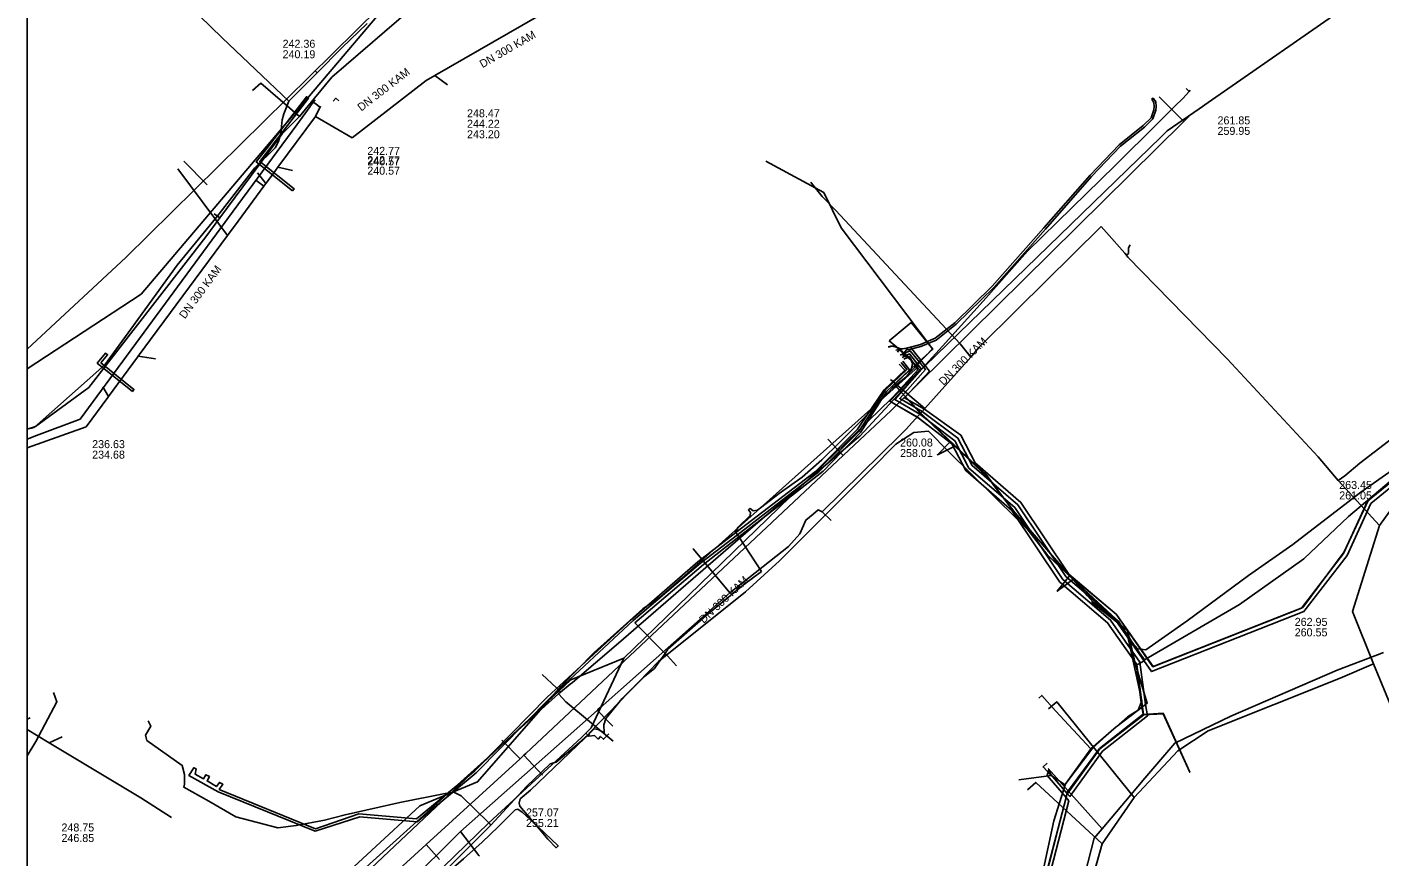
# Model space of a CAD drawing. Extents: x -598233 to -596890, y -1157848 to -1156431.
# Drawn here: x -598232.9 to -598097.6, y -1156943.7 to -1156860.8 of the extents above; entities that cross this region are included whole.
import ezdxf

# ---------------------------------------------------------------- set-up
doc = ezdxf.new("R2010")
doc.units = 0
for name, color, linetype in [('Vrstva 12', 7, 'Continuous'), ('Vrstva 13', 7, 'Continuous'), ('Vrstva 16', 7, 'Continuous'), ('Vrstva 3', 7, 'Continuous'), ('Vrstva 42', 7, 'Continuous'), ('Vrstva 5', 7, 'Continuous'), ('Vrstva 51', 7, 'Continuous'), ('Vrstva 55', 7, 'Continuous'), ('Vrstva 58', 7, 'Continuous'), ('Vrstva 60', 7, 'Continuous'), ('Vrstva 8', 7, 'Continuous'), ('Vrstva 9', 7, 'Continuous'), ('zajmove_uzemi', 7, 'Continuous')]:
    doc.layers.add(name, color=color, linetype=linetype)

msp = doc.modelspace()

# ---------------------------------------------------------------- linework, layer by layer
at = {"layer": 'Vrstva 12'}
for points in [[(-598206.73, -1156868.19), (-598213.37, -1156861.84), (-598217.89, -1156857.44), (-598217.59, -1156857.02)], [(-598114.8, -1156868.32), (-598100.29, -1156858.24)], [(-598203.89, -1156865.33), (-598201.4, -1156862.84), (-598198.87, -1156860.42)], [(-598206.73, -1156868.19), (-598203.89, -1156865.33)], [(-598203.89, -1156865.33), (-598204.05, -1156865.18)], [(-598232.89, -1156900.98), (-598232.18, -1156900.8), (-598225.1, -1156894.55), (-598222.52, -1156890.99), (-598217.87, -1156884.58), (-598213.91, -1156879.75), (-598210.12, -1156874.83), (-598208.08, -1156872.85), (-598207.74, -1156872.2), (-598207.53, -1156871.39), (-598207.37, -1156870.03), (-598207.22, -1156869.46), (-598206.73, -1156868.19)], [(-598119.53, -1156871.79), (-598118.88, -1156871.16), (-598115.7, -1156868.95)], [(-598115.7, -1156868.95), (-598114.8, -1156868.32)], [(-598170.08, -1156920.83), (-598119.53, -1156871.79)], [(-598176.73, -1156931.67), (-598176.69, -1156931.36), (-598169.77, -1156924.21), (-598161.07, -1156917.25), (-598157.66, -1156914.14), (-598148.54, -1156905.01), (-598146.03, -1156902.46), (-598144.22, -1156901.3), (-598142.76, -1156901.19), (-598140.71, -1156903.23), (-598131.6, -1156912.23), (-598126.87, -1156917.65), (-598126.28, -1156918.27)], [(-598094.03, -1156903.4), (-598099.52, -1156907.27), (-598106.33, -1156912.51), (-598110.77, -1156915.62), (-598116.89, -1156920.15), (-598121.04, -1156923.03), (-598121.83, -1156922.93), (-598122.39, -1156922.32), (-598122.7, -1156921.81)], [(-598126.47, -1156918.27), (-598123.49, -1156920.59)], [(-598126.28, -1156918.27), (-598126.47, -1156918.27)], [(-598126.28, -1156918.27), (-598125.89, -1156918.58)], [(-598125.89, -1156918.58), (-598125.49, -1156918.88), (-598123.76, -1156920.18), (-598123.49, -1156920.59)], [(-598173.22, -1156923.86), (-598170.08, -1156920.83)], [(-598122.7, -1156921.81), (-598122.88, -1156921.07), (-598123.49, -1156920.59)], [(-598122.85, -1156921.58), (-598123.49, -1156920.59)], [(-598121.81, -1156929.08), (-598121.43, -1156928.13), (-598122.85, -1156921.58)], [(-598122.85, -1156921.58), (-598122.7, -1156921.81)], [(-598121.81, -1156929.08), (-598120.89, -1156928.38), (-598122.07, -1156924.51), (-598122.7, -1156921.81)], [(-598220.66, -1156961.16), (-598209.64, -1156955.41), (-598178.52, -1156926.04), (-598173.22, -1156923.86)], [(-598176.49, -1156930.84), (-598173.22, -1156923.86)], [(-598131.73, -1156927.86), (-598131.44, -1156927.6), (-598130.05, -1156929.15), (-598126.51, -1156932.93)], [(-598123.99, -1156930.75), (-598122.85, -1156929.73), (-598121.81, -1156929.08)], [(-598123.99, -1156930.75), (-598123.88, -1156930.66), (-598121.81, -1156929.08)], [(-598220.79, -1156930.14), (-598220.5, -1156930.66), (-598221.06, -1156931.57), (-598220.92, -1156932.1), (-598217.38, -1156934.59), (-598217.16, -1156935.51), (-598217.15, -1156936.48), (-598217.2, -1156936.77), (-598214.7, -1156938.17), (-598212, -1156939.73), (-598207.83, -1156940.85), (-598205.98, -1156940.61), (-598203.16, -1156940.07), (-598201.1, -1156939.52), (-598195.63, -1156938.31), (-598191.09, -1156937.41), (-598190.23, -1156937.27), (-598189.48, -1156937.62), (-598186.72, -1156940.35), (-598186.6, -1156940.47), (-598186.52, -1156940.57)], [(-598177.02, -1156931.38), (-598176.49, -1156930.84)], [(-598129.04, -1156936.4), (-598126.32, -1156932.85), (-598123.99, -1156930.75)], [(-598126.51, -1156932.93), (-598123.99, -1156930.75)], [(-598177.02, -1156931.38), (-598177.45, -1156931.8), (-598186.72, -1156940.35), (-598206.05, -1156959.1), (-598213.08, -1156964.64), (-598213.65, -1156965.12)], [(-598186.52, -1156940.57), (-598182.95, -1156936.7), (-598180.59, -1156934.42), (-598179.97, -1156934.27), (-598177.68, -1156932.32), (-598176.86, -1156931.59), (-598176.73, -1156931.67)], [(-598177.02, -1156931.38), (-598176.73, -1156931.67)], [(-598176.73, -1156931.67), (-598176.16, -1156931.61), (-598175.8, -1156931.96), (-598175.54, -1156931.7), (-598175.26, -1156931.98), (-598174.73, -1156931.45)], [(-598129.04, -1156936.4), (-598126.51, -1156932.93)], [(-598130.9, -1156934.36), (-598131.3, -1156934.74), (-598130.49, -1156935.59)], [(-598130.49, -1156935.59), (-598133.74, -1156936.03)], [(-598131.37, -1156945.41), (-598130.24, -1156940.13), (-598129.09, -1156936.55)], [(-598129.09, -1156936.55), (-598130.49, -1156935.59)], [(-598129.09, -1156936.55), (-598129.04, -1156936.4)], [(-598186.62, -1156940.67), (-598192.71, -1156946.76)], [(-598186.52, -1156940.57), (-598186.62, -1156940.67)]]:
    msp.add_lwpolyline(points, dxfattribs=at)
at = {"layer": 'Vrstva 13'}
for p, q in [((-598204.27, -1156868.28), (-598204.03, -1156868.46)), ((-598204.03, -1156868.46), (-598203.62, -1156868.77)), ((-598217.23, -1156874.18), (-598214.88, -1156876.56)), ((-598125.38, -1156940.92), (-598130.79, -1156934.91))]:
    msp.add_line(p, q, dxfattribs=at)
for points in [[(-598178.57, -1156926.47), (-598178.35, -1156926.3), (-598173.75, -1156922.37), (-598160.07, -1156910.51), (-598155.46, -1156906.61), (-598149.96, -1156901.95), (-598149.61, -1156901.66), (-598145.44, -1156897.14), (-598141.36, -1156892.68), (-598137.3, -1156888.18), (-598132.87, -1156883.18), (-598128.42, -1156878.86), (-598124.1, -1156874.62), (-598119.83, -1156870.38), (-598118.12, -1156868.67), (-598117.34, -1156867.9), (-598116.7, -1156867.2), (-598116.58, -1156867.07)], [(-598116.7, -1156867.2), (-598116.86, -1156867.04), (-598117, -1156866.9)], [(-598232.89, -1156901.97), (-598231.96, -1156901.62), (-598227.59, -1156899.96), (-598212.28, -1156879.18), (-598205.9, -1156870.53), (-598204.57, -1156868.71), (-598204.54, -1156868.66), (-598204.27, -1156868.28), (-598204.09, -1156868.04)], [(-598202.29, -1156868.17), (-598202, -1156867.88), (-598201.73, -1156868.16)], [(-598097.28, -1156923.3), (-598097.88, -1156923.53), (-598101.9, -1156925.08), (-598112.53, -1156929.68), (-598118.13, -1156932.36), (-598121.12, -1156935.86), (-598122.53, -1156937.52), (-598125.38, -1156940.92), (-598126.18, -1156941.87), (-598128.36, -1156950.3), (-598129.79, -1156955.82), (-598133.18, -1156968.32), (-598137, -1156982.44), (-598137.89, -1156985.7), (-598135.42, -1156990.28), (-598135.28, -1156990.52), (-598124.79, -1157008.96)], [(-598179.55, -1156927.28), (-598179.59, -1156927.24), (-598179.95, -1156926.85), (-598181.37, -1156925.49)], [(-598232.89, -1156975.02), (-598208.76, -1156953.58), (-598179.75, -1156927.45), (-598179.55, -1156927.28), (-598178.57, -1156926.47)], [(-598179.75, -1156927.45), (-598179.72, -1156927.48), (-598179.03, -1156928.23), (-598174.29, -1156932.18)]]:
    msp.add_lwpolyline(points, dxfattribs=at)
at = {"layer": 'Vrstva 16'}
for points in [[(-598202.42, -1156865.79), (-598193.08, -1156857.7), (-598196.74, -1156844.67), (-598199.35, -1156839.82), (-598199.82, -1156838.94)], [(-598204.14, -1156867.88), (-598202.42, -1156865.79)], [(-598205.65, -1156869.72), (-598209.5, -1156866.38), (-598210.35, -1156867.12)], [(-598232.89, -1156900.99), (-598232.05, -1156900.7), (-598226.71, -1156896.8), (-598215.02, -1156881.75), (-598213.62, -1156879.86), (-598207.38, -1156871.46), (-598205.65, -1156869.72), (-598204.14, -1156867.88)], [(-598154.52, -1156876.29), (-598154.46, -1156876.37), (-598154.04, -1156876.88), (-598153.39, -1156877.71)], [(-598153.39, -1156877.71), (-598152.07, -1156879.09), (-598139.59, -1156892.45), (-598138.54, -1156893.78)], [(-598213.62, -1156879.86), (-598214.18, -1156879.46)], [(-598125.51, -1156880.72), (-598133.86, -1156888.96), (-598137.68, -1156892.77), (-598138.54, -1156893.78), (-598143.14, -1156898.92), (-598145.01, -1156901.01), (-598145.59, -1156901.57), (-598153.39, -1156909.24), (-598153.8, -1156909.05), (-598154.28, -1156909.48), (-598155.01, -1156910.06), (-598155.61, -1156911.44), (-598156.74, -1156912.69), (-598162.62, -1156917.33), (-598175.58, -1156928.82), (-598189.55, -1156941.21), (-598205.97, -1156957.53), (-598232.89, -1156979.2)], [(-598125.51, -1156880.72), (-598124.95, -1156881.3), (-598123.14, -1156883.39), (-598122.96, -1156883.58), (-598122.82, -1156883.77), (-598112.88, -1156893.94), (-598103.78, -1156903.74), (-598101.79, -1156906.09), (-598097.65, -1156910.59)], [(-598122.96, -1156883.58), (-598122.77, -1156883.4), (-598122.77, -1156882.84), (-598122.58, -1156882.55)], [(-598143.14, -1156898.92), (-598146.57, -1156896.02)], [(-598101.79, -1156906.09), (-598101.12, -1156905.63), (-598099.62, -1156904.39), (-598096.78, -1156902.18), (-598090.7, -1156897.72)], [(-598153.39, -1156909.24), (-598152.49, -1156910.09)], [(-598096.62, -1156909.18), (-598097.65, -1156910.59), (-598100.36, -1156919.19), (-598098.27, -1156924.44), (-598090.67, -1156942.84)], [(-598162.62, -1156917.33), (-598166.25, -1156912.97), (-598166.31, -1156912.89)], [(-598098.27, -1156924.44), (-598101.61, -1156925.86), (-598114.81, -1156931.12), (-598117.84, -1156933.14), (-598122.21, -1156937.79), (-598125.38, -1156942.42), (-598127.58, -1156950.25), (-598129.31, -1156956.4), (-598135.89, -1156981.17), (-598137.09, -1156985.7), (-598134.79, -1156989.9), (-598133.51, -1156992.23), (-598126.72, -1157004.19), (-598121.93, -1157012.6), (-598118.17, -1157019.31), (-598114.11, -1157026.01), (-598111.9, -1157029.92), (-598110.97, -1157031.54), (-598108.01, -1157036.82), (-598107.36, -1157037.95), (-598106.99, -1157038.54)], [(-598122.21, -1156937.79), (-598129.93, -1156928.22), (-598130.75, -1156928.95)], [(-598175.58, -1156928.82), (-598175.59, -1156928.81), (-598175.85, -1156929.04), (-598175.71, -1156929.23), (-598175.55, -1156929.41), (-598175.1, -1156929.9), (-598174.33, -1156930.67)], [(-598125.38, -1156942.42), (-598132.03, -1156936.3), (-598132.85, -1156937.03)], [(-598189.55, -1156941.21), (-598187.71, -1156943.6), (-598187.65, -1156943.68)]]:
    msp.add_lwpolyline(points, dxfattribs=at)
at = {"layer": 'Vrstva 3'}
for points in [[(-598206.34, -1156877.13), (-598209.97, -1156874.26), (-598209.19, -1156873.23), (-598204.95, -1156867.73), (-598204.75, -1156867.88), (-598209.62, -1156874.22), (-598206.19, -1156876.94)], [(-598225.53, -1156894.34), (-598222.2, -1156897), (-598222.35, -1156897.2), (-598225.88, -1156894.37), (-598225.04, -1156893.37), (-598224.84, -1156893.53)]]:
    msp.add_lwpolyline(points, close=True, dxfattribs=at)
at = {"layer": 'Vrstva 42'}
for points in [[(-598146.79, -1156892.74), (-598146.51, -1156892.69), (-598146.42, -1156892.67), (-598146.37, -1156892.66), (-598146.34, -1156892.67), (-598145.88, -1156892.82), (-598145.54, -1156892.93), (-598145.37, -1156892.94), (-598144.94, -1156892.86), (-598143.57, -1156892.51), (-598142.08, -1156891.89), (-598140.12, -1156890.33), (-598136.38, -1156886.67), (-598131.21, -1156880.83), (-598126.59, -1156875.58), (-598123.69, -1156872.54), (-598121.31, -1156870.61), (-598120.5, -1156869.83), (-598120.22, -1156869.04), (-598120.2, -1156868.71), (-598120.23, -1156868.31), (-598120.41, -1156868.03), (-598120.39, -1156867.89), (-598120.25, -1156867.92), (-598120.03, -1156868.25), (-598120, -1156868.71), (-598120.02, -1156869.08), (-598120.32, -1156869.95), (-598121.17, -1156870.77), (-598123.55, -1156872.68), (-598126.45, -1156875.72), (-598131.05, -1156880.97), (-598136.24, -1156886.81), (-598139.98, -1156890.49), (-598141.98, -1156892.07), (-598143.51, -1156892.71), (-598144.44, -1156892.94), (-598144.52, -1156892.96), (-598144.79, -1156893.04), (-598144.92, -1156892.96)], [(-598170.17, -1156924.9), (-598169.79, -1156924.37), (-598169.1, -1156923.39), (-598168.81, -1156922.98), (-598164.98, -1156919.61), (-598161.25, -1156916.54), (-598159.46, -1156915.19), (-598161.73, -1156911.74), (-598161.87, -1156911.53), (-598162.01, -1156911.31), (-598162.04, -1156911.27), (-598161.8, -1156910.76), (-598160.58, -1156909.61), (-598160.57, -1156909.3), (-598160.76, -1156909.05), (-598160.68, -1156908.98), (-598160.6, -1156908.91), (-598160.29, -1156909.13), (-598159.87, -1156909.07), (-598157.68, -1156907.41), (-598155.38, -1156905.78), (-598153.41, -1156904.04), (-598151.62, -1156902.28), (-598149.39, -1156900.04), (-598148.83, -1156899.45), (-598148.14, -1156898.73), (-598147.45, -1156898), (-598146.35, -1156896.85), (-598144.84, -1156895.61), (-598144.45, -1156894.9), (-598144.35, -1156894.41), (-598144.56, -1156893.95), (-598144.85, -1156893.8), (-598145.12, -1156893.66), (-598145.33, -1156893.55), (-598145.24, -1156893.42), (-598144.92, -1156892.96)], [(-598145.85, -1156893.29), (-598145.72, -1156893.09), (-598145.75, -1156893.03), (-598145.84, -1156892.85), (-598145.88, -1156892.82), (-598146.09, -1156892.67), (-598146.34, -1156892.67), (-598146.42, -1156892.67), (-598146.48, -1156892.67), (-598146.51, -1156892.69), (-598146.62, -1156892.75), (-598146.79, -1156892.74)], [(-598146.02, -1156893.09), (-598145.75, -1156893.03), (-598144.56, -1156892.78), (-598144.44, -1156892.94), (-598142.66, -1156895.16), (-598145.15, -1156897.85), (-598143.17, -1156898.96), (-598139.51, -1156901.58), (-598138.08, -1156904.35), (-598133.52, -1156908.29), (-598128.71, -1156915.46), (-598123.96, -1156919.51), (-598120.32, -1156924.74), (-598105.46, -1156918.88), (-598101.25, -1156913.4), (-598098.85, -1156908.16), (-598094.58, -1156904.68)], [(-598145.59, -1156893.57), (-598145.24, -1156893.42), (-598144.6, -1156893.14), (-598143.07, -1156895.02), (-598145.63, -1156897.92), (-598143.4, -1156899.22), (-598139.81, -1156901.86), (-598138.4, -1156904.61), (-598133.82, -1156908.55), (-598129.01, -1156915.72), (-598124.26, -1156919.78), (-598120.46, -1156925.22), (-598105.22, -1156919.22), (-598100.91, -1156913.6), (-598098.53, -1156908.42), (-598094.35, -1156905), (-598093.94, -1156905.7), (-598090.14, -1156911.23), (-598081.45, -1156904.92), (-598079.9, -1156906.34), (-598078.23, -1156908.74), (-598077.82, -1156908.46)], [(-598145.5, -1156894.32), (-598144.91, -1156895.01), (-598147.08, -1156897.08), (-598148.14, -1156898.73), (-598149.74, -1156901.2), (-598153.7, -1156905.2), (-598161.87, -1156911.53), (-598165.54, -1156914.38), (-598172.29, -1156920.11), (-598180.6, -1156927.82), (-598187.98, -1156935.35), (-598193.87, -1156940.22), (-598199.63, -1156939.74), (-598204.09, -1156941.17), (-598213.77, -1156937.25), (-598216.71, -1156935.59), (-598216.23, -1156934.83), (-598215.99, -1156934.95), (-598216.08, -1156935.47), (-598215.26, -1156935.94), (-598215.01, -1156935.52), (-598214.65, -1156935.71), (-598214.89, -1156936.15), (-598213.96, -1156936.71), (-598213.66, -1156936.29), (-598213.31, -1156936.47), (-598213.67, -1156937), (-598204.04, -1156940.92), (-598199.73, -1156939.42), (-598193.94, -1156939.92), (-598188.13, -1156935.13), (-598180.9, -1156927.77), (-598172.45, -1156919.99), (-598165.81, -1156914.23), (-598162.01, -1156911.31), (-598154.04, -1156905.2), (-598149.85, -1156900.98), (-598148.83, -1156899.45), (-598147.2, -1156897.03), (-598145.14, -1156895.06), (-598145.69, -1156894.47)], [(-598167.96, -1156924.65), (-598168.84, -1156923.65), (-598169.1, -1156923.39), (-598172.12, -1156920.34), (-598165.25, -1156914.49), (-598161.73, -1156911.74), (-598153.3, -1156905.16), (-598149.55, -1156901.32), (-598147.45, -1156898), (-598146.91, -1156897.16), (-598144.67, -1156895.05), (-598145.33, -1156894.18)], [(-598132.94, -1156952.88), (-598129, -1156937.81), (-598128.89, -1156937.39), (-598128.85, -1156937.24), (-598125.65, -1156932.89), (-598121.3, -1156929.47), (-598121.47, -1156928.56), (-598122, -1156924.42), (-598124.86, -1156920.33), (-598129.61, -1156916.26), (-598134.42, -1156909.09), (-598139.04, -1156905.11), (-598140.42, -1156902.44), (-598143.86, -1156899.78), (-598146.14, -1156898.46), (-598146.67, -1156898.15), (-598143.84, -1156895.03), (-598144.7, -1156893.72), (-598144.85, -1156893.8), (-598145.24, -1156893.98)], [(-598145.4, -1156893.8), (-598145.12, -1156893.66), (-598144.66, -1156893.43), (-598143.47, -1156894.99), (-598146.12, -1156898.01), (-598143.62, -1156899.49), (-598140.11, -1156902.15), (-598138.72, -1156904.86), (-598134.12, -1156908.82), (-598129.31, -1156915.99), (-598124.56, -1156920.06), (-598121.62, -1156924.26), (-598121.07, -1156928.5), (-598120.87, -1156929.64), (-598125.36, -1156933.17), (-598128.62, -1156937.69), (-598128.89, -1156937.39), (-598130.54, -1156935.5), (-598130.73, -1156935.04), (-598130.9, -1156935.59), (-598129, -1156937.81), (-598128.73, -1156938.12), (-598132.56, -1156952.98)], [(-598175.19, -1156931.35), (-598175.22, -1156930.53), (-598175.02, -1156929.89), (-598173.38, -1156927.89), (-598171.17, -1156925.7), (-598170.17, -1156924.9)], [(-598182.13, -1156940.42), (-598183.25, -1156939.09), (-598183.61, -1156938.68), (-598183.67, -1156938.38), (-598183.57, -1156937.94), (-598182.55, -1156937.07), (-598177.09, -1156931.82), (-598176.2, -1156930.93), (-598175.79, -1156930.99), (-598175.19, -1156931.35)], [(-598232.89, -1156980.71), (-598232.29, -1156980.23), (-598215.88, -1156967.29), (-598208.95, -1156961.97), (-598205.87, -1156959.6), (-598205.08, -1156958.9), (-598199.2, -1156953.39), (-598192.5, -1156947.25), (-598191.83, -1156946.2), (-598191.26, -1156945.67), (-598189.24, -1156943.92), (-598187.4, -1156942.27), (-598185.77, -1156940.72), (-598184.09, -1156939.04), (-598183.81, -1156938.97), (-598183.37, -1156939.26), (-598182.13, -1156940.42)], [(-598182.13, -1156940.42), (-598181.79, -1156940.73), (-598179.78, -1156942.65), (-598179.87, -1156942.73), (-598179.97, -1156942.82), (-598180.82, -1156941.97), (-598181.66, -1156940.97), (-598182.13, -1156940.42)]]:
    msp.add_lwpolyline(points, dxfattribs=at)
at = {"layer": 'Vrstva 5'}
for p, q in [((-598119.69, -1156867.75), (-598117.23, -1156870.21)), ((-598152.83, -1156901.97), (-598151.29, -1156903.61)), ((-598185.41, -1156932.08), (-598183.58, -1156933.93)), ((-598181.35, -1156935.58), (-598183.21, -1156933.58)), ((-598191.64, -1156943.99), (-598192.98, -1156942.51))]:
    msp.add_line(p, q, dxfattribs=at)
for points in [[(-598116.54, -1156869.52), (-598117.23, -1156870.21), (-598117.3, -1156870.27), (-598146.5, -1156899.11)], [(-598146.5, -1156899.11), (-598151.25, -1156903.57), (-598151.29, -1156903.61), (-598183.03, -1156933.41), (-598183.21, -1156933.58), (-598183.58, -1156933.93)], [(-598183.58, -1156933.93), (-598192.98, -1156942.51), (-598217.13, -1156964.55)]]:
    msp.add_lwpolyline(points, dxfattribs=at)
at = {"layer": 'Vrstva 51'}
msp.add_lwpolyline([(-598194.96, -1156856.14), (-598195.41, -1156856.58), (-598223.01, -1156883.81), (-598232.89, -1156892.99)], dxfattribs=at)
at = {"layer": 'Vrstva 55'}
for points in [[(-598195.48, -1156856.81), (-598221.49, -1156887.47), (-598232.89, -1156894.93)], [(-598146.68, -1156892.15), (-598144.5, -1156890.32), (-598142.32, -1156892.96), (-598144.78, -1156895.2), (-598146.16, -1156896.52), (-598143.75, -1156899.22), (-598142.95, -1156899.96), (-598140.36, -1156902.43), (-598137.03, -1156905.47), (-598134.34, -1156909.06), (-598128.6, -1156915.71), (-598124, -1156919.96), (-598121.13, -1156924.1), (-598121.92, -1156924.53), (-598121.25, -1156929.49), (-598119.3, -1156929.38), (-598116.63, -1156935.28), (-598119.3, -1156929.43), (-598121.24, -1156929.53), (-598125.62, -1156932.94), (-598128.94, -1156937.51), (-598132.45, -1156951.36)], [(-598146.68, -1156892.15), (-598143.8, -1156894.73), (-598167.45, -1156915.91), (-598169.57, -1156917.73), (-598171.33, -1156918.95), (-598176.19, -1156923.31), (-598179.5, -1156926.68), (-598187.84, -1156936.22), (-598193.61, -1156938.64), (-598212.94, -1156956.51), (-598215.34, -1156959.58), (-598232.89, -1156972.53)], [(-598094.63, -1156904.69), (-598098.81, -1156908.1), (-598101.21, -1156913.25), (-598105.34, -1156918.82), (-598120.3, -1156924.72), (-598123.98, -1156919.48), (-598128.21, -1156915.93), (-598129.89, -1156917.18), (-598128.64, -1156915.59), (-598130.9, -1156913.53), (-598136.33, -1156906.46), (-598137.49, -1156905.16), (-598140.13, -1156902.66), (-598141.86, -1156903.53), (-598140.61, -1156902.28), (-598143.78, -1156899.83), (-598146.62, -1156898.19), (-598143.64, -1156895.03), (-598144.98, -1156893.54), (-598146.68, -1156892.15)]]:
    msp.add_lwpolyline(points, dxfattribs=at)
at = {"layer": 'Vrstva 58'}
for points in [[(-598094.31, -1156905.29), (-598094.7, -1156904.98), (-598096.08, -1156905.74), (-598100.76, -1156909.7), (-598105.22, -1156913.93), (-598111.67, -1156918.51), (-598121.15, -1156924.04), (-598124.03, -1156920.04), (-598130.81, -1156913.61), (-598136.99, -1156905.59), (-598143.39, -1156899.5), (-598145.98, -1156896.73), (-598142.35, -1156892.94), (-598151.5, -1156880.85), (-598153.21, -1156877.32), (-598159.02, -1156874.19)], [(-598232.89, -1156933.62), (-598232.02, -1156932.21), (-598229.91, -1156928.22), (-598230.25, -1156927.3)]]:
    msp.add_lwpolyline(points, dxfattribs=at)
at = {"layer": 'Vrstva 60'}
msp.add_lwpolyline([(-598232.89, -1156430.86), (-598232.89, -1157835.58)], dxfattribs=at)
at = {"layer": 'Vrstva 9'}
for p, q in [((-598192.99, -1156866.12), (-598200.4, -1156871.85)), ((-598190.84, -1156866.54), (-598192.12, -1156865.62)), ((-598203.54, -1156868.67), (-598204.06, -1156869.72)), ((-598200.4, -1156871.85), (-598204.06, -1156869.72)), ((-598212.86, -1156881.62), (-598217.82, -1156874.96)), ((-598209.84, -1156875.34), (-598209, -1156876.4)), ((-598206.36, -1156875.11), (-598207.81, -1156874.79)), ((-598210.01, -1156876.08), (-598209.21, -1156876.68)), ((-598220.04, -1156893.95), (-598221.78, -1156893.69)), ((-598225.33, -1156896.75), (-598224.75, -1156897.71)), ((-598226.98, -1156900.73), (-598232.89, -1156902.83)), ((-598232.57, -1156929.82), (-598232.89, -1156929.97)), ((-598229.39, -1156931.74), (-598230.68, -1156932.34)), ((-598218.46, -1156939.79), (-598221.5, -1156937.84))]:
    msp.add_line(p, q, dxfattribs=at)
for points in [[(-598176.07, -1156856.35), (-598192.12, -1156865.62), (-598192.99, -1156866.12)], [(-598204.06, -1156869.72), (-598207.81, -1156874.79), (-598208.05, -1156875.11), (-598208.79, -1156876.12), (-598209, -1156876.4), (-598209.21, -1156876.68), (-598211.42, -1156879.68), (-598211.79, -1156880.18), (-598212.86, -1156881.62), (-598221.78, -1156893.69), (-598221.84, -1156893.78), (-598224.75, -1156897.71), (-598224.82, -1156897.8), (-598226.98, -1156900.73)], [(-598221.5, -1156937.84), (-598230.68, -1156932.34), (-598232.89, -1156931.01)]]:
    msp.add_lwpolyline(points, dxfattribs=at)
at = {"layer": 'zajmove_uzemi'}
msp.add_lwpolyline([(-598232.89, -1156430.86), (-596890.46, -1156430.86), (-596890.46, -1157848.46), (-598232.89, -1157848.46)], close=True, dxfattribs=at)

# ---------------------------------------------------------------- texts
at = {"layer": 'Vrstva 12'}
for s, p in [('242.36', (-598207.34, -1156862.84)), ('240.19', (-598207.34, -1156863.89)), ('248.47', (-598188.9, -1156869.79)), ('244.22', (-598188.9, -1156870.84)), ('243.20', (-598188.9, -1156871.89)), ('242.77', (-598198.87, -1156873.55)), ('242.77', (-598198.87, -1156874.48)), ('240.57', (-598198.87, -1156874.6)), ('240.57', (-598198.87, -1156875.53)), ('236.63', (-598226.38, -1156902.87)), ('234.68', (-598226.38, -1156903.92)), ('248.75', (-598229.45, -1156941.2)), ('246.85', (-598229.45, -1156942.25))]:
    msp.add_text(s, height=0.8, dxfattribs=at).set_placement(p)
for rotation, p in [(30.023, (-598187.35, -1156864.89)), (37.7006, (-598199.47, -1156869.23)), (53.5143, (-598217.11, -1156890))]:
    msp.add_text('DN 300 KAM', height=0.8, rotation=rotation, dxfattribs=at).set_placement(p)
at = {"layer": 'Vrstva 8'}
for s, p in [('261.85', (-598113.86, -1156870.5)), ('259.95', (-598113.86, -1156871.55)), ('260.08', (-598145.6, -1156902.71)), ('258.01', (-598145.6, -1156903.76)), ('263.45', (-598101.69, -1156906.95)), ('261.05', (-598101.69, -1156908)), ('262.95', (-598106.14, -1156920.64)), ('260.55', (-598106.14, -1156921.69)), ('257.07', (-598183, -1156939.7)), ('255.21', (-598183, -1156940.75))]:
    msp.add_text(s, height=0.8, dxfattribs=at).set_placement(p)
for rotation, p in [(44.644, (-598141.26, -1156896.66)), (43.1996, (-598165.24, -1156920.45))]:
    msp.add_text('DN 300 KAM', height=0.8, rotation=rotation, dxfattribs=at).set_placement(p)

doc.saveas('drawing.dxf')
